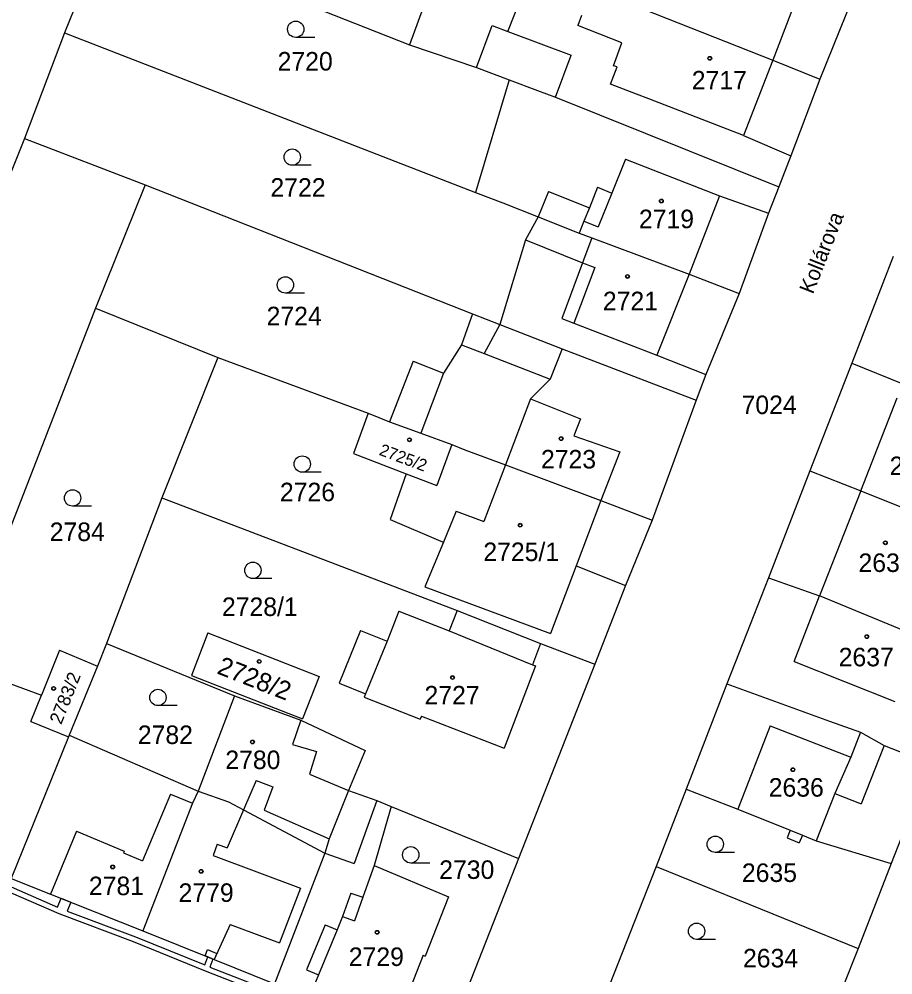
# Model space of a CAD drawing. Extents: x -593183 to -588034, y -1130415 to -1124994.
# Drawn here: x -591086.5 to -591006.3, y -1128117.3 to -1128029.6 of the extents above; entities that cross this region are included whole.
import ezdxf

# ---------------------------------------------------------------- set-up
doc = ezdxf.new("R2010")
doc.units = 0
for name, color, linetype in [('Vrstva 1', 7, 'Continuous'), ('Vrstva 15', 7, 'Continuous'), ('Vrstva 18', 7, 'Continuous'), ('Vrstva 19', 7, 'Continuous'), ('Vrstva 25', 7, 'Continuous'), ('Vrstva 27', 7, 'Continuous'), ('Vrstva 4', 7, 'Continuous')]:
    doc.layers.add(name, color=color, linetype=linetype)

msp = doc.modelspace()

# ---------------------------------------------------------------- linework, layer by layer
at = {"layer": 'Vrstva 1'}
for p, q in [((-591078.33, -1128020.88), (-591082.3, -1128030.8)), ((-591078.33, -1128020.88), (-591050.64, -1128031.92)), ((-591047.03, -1128021.96), (-591050.64, -1128031.92)), ((-591009.11, -1128025.42), (-591012.99, -1128035.05)), ((-591029.18, -1128028.65), (-591017.31, -1128033.31)), ((-591082.3, -1128030.8), (-591085.98, -1128040.5)), ((-591082.3, -1128030.8), (-591044.6, -1128045.45)), ((-591050.64, -1128031.92), (-591044.51, -1128033.98)), ((-591017.31, -1128033.31), (-591012.99, -1128035.05)), ((-591044.51, -1128033.98), (-591041.51, -1128035.11)), ((-591041.51, -1128035.11), (-591044.6, -1128045.45)), ((-591041.51, -1128035.11), (-591038.89, -1128036.09)), ((-591012.99, -1128035.05), (-591015.64, -1128042.09)), ((-591038.89, -1128036.09), (-591037.25, -1128036.71)), ((-591037.25, -1128036.71), (-591016.76, -1128044.95)), ((-591085.98, -1128040.5), (-591100.63, -1128077.06)), ((-591085.98, -1128040.5), (-591074.91, -1128044.76)), ((-591015.64, -1128042.09), (-591016.76, -1128044.95)), ((-591074.91, -1128044.76), (-591079.47, -1128056.08)), ((-591074.91, -1128044.76), (-591044.86, -1128056.61)), ((-591016.76, -1128044.95), (-591017.7, -1128047.37)), ((-591044.6, -1128045.45), (-591042.09, -1128046.42)), ((-591042.09, -1128046.42), (-591038.83, -1128047.69)), ((-591038.83, -1128047.69), (-591040, -1128049.81)), ((-591038.83, -1128047.69), (-591035.08, -1128049.19)), ((-591017.7, -1128047.37), (-591020.38, -1128054.74)), ((-591035.08, -1128049.19), (-591033.92, -1128049.62)), ((-591040, -1128049.81), (-591042.36, -1128057.58)), ((-591033.92, -1128049.62), (-591024.97, -1128052.96)), ((-591006.25, -1128051.34), (-591010.06, -1128061.13)), ((-591024.97, -1128052.96), (-591020.38, -1128054.74)), ((-591020.38, -1128054.74), (-591023.44, -1128062.18)), ((-591079.47, -1128056.08), (-591089.37, -1128081.57)), ((-591079.47, -1128056.08), (-591068.24, -1128060.61)), ((-591044.86, -1128056.61), (-591045.86, -1128059.44)), ((-591044.86, -1128056.61), (-591042.36, -1128057.58)), ((-591042.36, -1128057.58), (-591036.65, -1128059.8)), ((-591045.86, -1128059.44), (-591047.52, -1128062.03)), ((-591036.65, -1128059.8), (-591024.34, -1128064.51)), ((-591068.24, -1128060.61), (-591073.39, -1128073.49)), ((-591068.24, -1128060.61), (-591054.44, -1128065.71)), ((-591050.31, -1128060.93), (-591052.47, -1128066.52)), ((-591050.31, -1128060.93), (-591047.52, -1128062.03)), ((-591010.06, -1128061.13), (-591013.91, -1128071)), ((-591010.06, -1128061.13), (-591005.38, -1128063.01)), ((-591023.44, -1128062.18), (-591024.34, -1128064.51)), ((-591024.34, -1128064.51), (-591028.39, -1128075.53)), ((-591054.44, -1128065.71), (-591055.78, -1128069.43)), ((-591054.44, -1128065.71), (-591052.47, -1128066.52)), ((-591052.47, -1128066.52), (-591049.61, -1128067.56)), ((-591049.61, -1128067.56), (-591046.76, -1128068.59)), ((-591046.76, -1128068.59), (-591048.13, -1128072.35)), ((-591046.76, -1128068.59), (-591045.56, -1128069.09)), ((-591055.78, -1128069.43), (-591050.94, -1128071.28)), ((-591045.56, -1128069.09), (-591041.83, -1128070.47)), ((-591041.83, -1128070.47), (-591033.08, -1128073.74)), ((-591050.94, -1128071.28), (-591052.41, -1128075.48)), ((-591050.94, -1128071.28), (-591048.13, -1128072.35)), ((-591013.91, -1128071), (-591017.71, -1128080.83)), ((-591013.91, -1128071), (-591009.22, -1128072.83)), ((-591009.22, -1128072.83), (-591000.71, -1128076.29)), ((-591073.39, -1128073.49), (-591078.44, -1128086.84)), ((-591073.39, -1128073.49), (-591046.28, -1128083.84)), ((-591033.08, -1128073.74), (-591028.39, -1128075.53)), ((-591052.41, -1128075.48), (-591047.76, -1128077.46)), ((-591028.39, -1128075.53), (-591030.82, -1128081.52)), ((-591047.53, -1128077.55), (-591049.23, -1128081.65)), ((-591047.76, -1128077.46), (-591047.53, -1128077.55)), ((-591035.36, -1128079.74), (-591037.71, -1128085.93)), ((-591035.36, -1128079.74), (-591030.82, -1128081.52)), ((-591017.71, -1128080.83), (-591020.05, -1128086.82)), ((-591017.71, -1128080.83), (-591013.01, -1128082.47)), ((-591049.23, -1128081.65), (-591037.71, -1128085.93)), ((-591030.82, -1128081.52), (-591033.65, -1128088.76)), ((-591003.78, -1128086.31), (-591013.01, -1128082.47)), ((-591051.62, -1128083.88), (-591052.71, -1128086.64)), ((-591051.62, -1128083.88), (-591047.01, -1128085.69)), ((-591046.28, -1128083.84), (-591047.01, -1128085.69)), ((-591046.28, -1128083.84), (-591038.61, -1128086.86)), ((-591069.14, -1128085.89), (-591070.66, -1128089.78)), ((-591069.14, -1128085.89), (-591058.95, -1128089.88)), ((-591055.13, -1128085.65), (-591057.1, -1128090.48)), ((-591055.13, -1128085.65), (-591052.71, -1128086.64)), ((-591078.44, -1128086.84), (-591079.29, -1128088.93)), ((-591078.44, -1128086.84), (-591066.7, -1128091.66)), ((-591038.61, -1128086.86), (-591039.37, -1128088.8)), ((-591038.61, -1128086.86), (-591033.65, -1128088.76)), ((-591020.05, -1128086.82), (-591021.52, -1128090.57)), ((-591082.76, -1128087.48), (-591084.43, -1128091.59)), ((-591082.76, -1128087.48), (-591079.29, -1128088.93)), ((-591079.29, -1128088.93), (-591080.89, -1128092.87)), ((-591039.09, -1128088.91), (-591041.96, -1128096.46)), ((-591033.65, -1128088.76), (-591040.64, -1128106.6)), ((-591039.37, -1128088.8), (-591039.09, -1128088.91)), ((-591070.66, -1128089.78), (-591060.48, -1128093.77)), ((-591058.95, -1128089.88), (-591060.48, -1128093.77)), ((-591087.91, -1128090.32), (-591084.43, -1128091.59)), ((-591057.1, -1128090.48), (-591054.69, -1128091.47)), ((-591021.52, -1128090.57), (-591025.27, -1128100.23)), ((-591021.52, -1128090.57), (-591012.09, -1128093.97)), ((-591085.41, -1128094), (-591084.43, -1128091.59)), ((-591066.7, -1128091.66), (-591070.05, -1128100.4)), ((-591066.7, -1128091.66), (-591060.61, -1128093.89)), ((-591054.69, -1128091.47), (-591054.82, -1128091.79)), ((-591054.82, -1128091.79), (-591049.67, -1128093.79)), ((-591080.89, -1128092.87), (-591081.87, -1128095.28)), ((-591085.41, -1128094), (-591081.93, -1128095.42)), ((-591060.61, -1128093.89), (-591054.72, -1128096.67)), ((-591049.56, -1128093.51), (-591049.67, -1128093.79)), ((-591049.56, -1128093.51), (-591041.96, -1128096.46)), ((-591012.09, -1128093.97), (-591009.25, -1128095)), ((-591009.25, -1128095), (-591007.07, -1128096.21)), ((-591081.93, -1128095.42), (-591087.2, -1128108.41)), ((-591081.87, -1128095.28), (-591081.93, -1128095.42)), ((-591081.87, -1128095.28), (-591070.05, -1128100.4)), ((-591054.72, -1128096.67), (-591056.24, -1128100.34)), ((-591007.07, -1128096.21), (-591002.87, -1128097.88)), ((-591002.87, -1128097.88), (-591006.44, -1128107.03)), ((-591070.05, -1128100.4), (-591070.57, -1128101.51)), ((-591070.05, -1128100.4), (-591067.25, -1128101.4)), ((-591056.24, -1128100.34), (-591058.01, -1128104.78)), ((-591056.24, -1128100.34), (-591053.63, -1128101.26)), ((-591025.27, -1128100.23), (-591028.02, -1128107.31)), ((-591025.27, -1128100.23), (-591020.52, -1128102.06)), ((-591053.63, -1128101.26), (-591052.32, -1128101.8)), ((-591070.57, -1128101.51), (-591075.13, -1128113.22)), ((-591067.25, -1128101.4), (-591065.88, -1128102.13)), ((-591065.88, -1128102.13), (-591058.42, -1128106.09)), ((-591052.32, -1128101.8), (-591053.88, -1128107.23)), ((-591052.32, -1128101.8), (-591040.64, -1128106.6)), ((-591020.52, -1128102.06), (-591015.72, -1128103.99)), ((-591058.01, -1128104.78), (-591058.42, -1128106.09)), ((-591015.72, -1128103.99), (-591016, -1128104.7)), ((-591016, -1128104.7), (-591014.87, -1128105.14)), ((-591014.59, -1128104.44), (-591014.87, -1128105.14)), ((-591014.59, -1128104.44), (-591013.33, -1128104.96)), ((-591013.33, -1128104.96), (-591006.44, -1128107.03)), ((-591058.42, -1128106.09), (-591063.03, -1128118.1)), ((-591040.64, -1128106.6), (-591047.55, -1128124.17)), ((-591053.88, -1128107.23), (-591047.06, -1128110.09)), ((-591028.02, -1128107.31), (-591036.41, -1128128.68)), ((-591028.02, -1128107.31), (-591015.18, -1128112.53)), ((-591006.44, -1128107.03), (-591009.48, -1128114.84)), ((-591087.2, -1128108.41), (-591083.6, -1128109.85)), ((-591083.6, -1128109.85), (-591075.13, -1128113.22)), ((-591047.06, -1128110.09), (-591049.21, -1128115.54)), ((-591015.18, -1128112.53), (-591009.48, -1128114.84)), ((-591075.13, -1128113.22), (-591068.57, -1128115.86)), ((-591009.48, -1128114.84), (-591010.92, -1128118.45)), ((-591068.57, -1128115.86), (-591063.03, -1128118.1)), ((-591049.39, -1128115.47), (-591052.14, -1128122.44)), ((-591049.39, -1128115.47), (-591049.21, -1128115.54))]:
    msp.add_line(p, q, dxfattribs=at)
at = {"layer": 'Vrstva 25'}
for p, q in [((-591059.34, -1128031.23), (-591061.09, -1128031.23)), ((-591059.66, -1128042.97), (-591061.41, -1128042.97)), ((-591060.29, -1128054.7), (-591062.04, -1128054.7)), ((-591058.74, -1128071.14), (-591060.49, -1128071.14)), ((-591079.82, -1128074.25), (-591081.57, -1128074.25)), ((-591063.27, -1128080.89), (-591065.02, -1128080.89)), ((-591071.98, -1128092.56), (-591073.73, -1128092.56)), ((-591020.83, -1128106.03), (-591022.58, -1128106.03)), ((-591048.78, -1128107), (-591050.53, -1128107)), ((-591022.55, -1128114.01), (-591024.3, -1128114.01))]:
    msp.add_line(p, q, dxfattribs=at)
for centre, radius in [((-591061.09, -1128030.48), 0.75), ((-591023.09, -1128033.15), 0.175), ((-591023.09, -1128033.15), 0.15), ((-591061.41, -1128042.22), 0.75), ((-591027.53, -1128046.25), 0.175), ((-591027.53, -1128046.25), 0.15), ((-591030.64, -1128053.17), 0.175), ((-591030.64, -1128053.17), 0.15), ((-591062.04, -1128053.95), 0.75), ((-591050.65, -1128068.16), 0.175), ((-591036.73, -1128068.05), 0.175), ((-591036.73, -1128068.05), 0.15), ((-591050.65, -1128068.16), 0.15), ((-591060.49, -1128070.39), 0.75), ((-591081.57, -1128073.5), 0.75), ((-591040.49, -1128076), 0.175), ((-591040.49, -1128076), 0.15), ((-591006.97, -1128077.61), 0.175), ((-591006.97, -1128077.61), 0.15), ((-591065.02, -1128080.14), 0.75), ((-591008.68, -1128086.22), 0.175), ((-591008.68, -1128086.22), 0.15), ((-591064.44, -1128088.5), 0.175), ((-591064.44, -1128088.5), 0.15), ((-591046.7, -1128089.98), 0.175), ((-591046.7, -1128089.98), 0.15), ((-591083.31, -1128090.98), 0.175), ((-591083.31, -1128090.98), 0.15), ((-591073.73, -1128091.81), 0.75), ((-591065.06, -1128095.89), 0.175), ((-591065.06, -1128095.89), 0.15), ((-591015.46, -1128098.44), 0.175), ((-591015.46, -1128098.44), 0.15), ((-591022.58, -1128105.28), 0.75), ((-591050.53, -1128106.25), 0.75), ((-591077.89, -1128107.36), 0.175), ((-591077.89, -1128107.36), 0.15), ((-591069.77, -1128107.77), 0.175), ((-591069.77, -1128107.77), 0.15), ((-591024.3, -1128113.26), 0.75), ((-591053.62, -1128113.36), 0.175), ((-591053.62, -1128113.36), 0.15)]:
    msp.add_circle(centre, radius, dxfattribs=at)
at = {"layer": 'Vrstva 27'}
for p, q in [((-591087.7, -1128108.98), (-591082.96, -1128111.06)), ((-591082.8, -1128111.67), (-591087.89, -1128109.45)), ((-591082.96, -1128111.06), (-591082.63, -1128110.24)), ((-591082.63, -1128110.24), (-591081.74, -1128110.59)), ((-591081.74, -1128110.59), (-591082.07, -1128111.41)), ((-591075.97, -1128114.22), (-591082.8, -1128111.67)), ((-591082.07, -1128111.41), (-591075.79, -1128113.76)), ((-591069.37, -1128116.92), (-591075.97, -1128114.22)), ((-591075.79, -1128113.76), (-591069.43, -1128116.36)), ((-591069.4, -1128115.53), (-591069.2, -1128114.94)), ((-591069.2, -1128114.94), (-591068.32, -1128115.3)), ((-591068.32, -1128115.3), (-591068.57, -1128115.86)), ((-591069.43, -1128116.36), (-591069.16, -1128115.62)), ((-591069.16, -1128115.62), (-591069.4, -1128115.53)), ((-591068.7, -1128115.81), (-591069.16, -1128115.62)), ((-591069.16, -1128115.62), (-591068.7, -1128115.81)), ((-591068.7, -1128115.81), (-591068.96, -1128116.55)), ((-591068.57, -1128115.86), (-591068.7, -1128115.81)), ((-591063.5, -1128119.21), (-591069.37, -1128116.92)), ((-591068.96, -1128116.55), (-591063.32, -1128118.75))]:
    msp.add_line(p, q, dxfattribs=at)
at = {"layer": 'Vrstva 4'}
for p, q in [((-591041.61, -1128030.68), (-591039.3, -1128024.65)), ((-591014.93, -1128027.1), (-591017.31, -1128033.31)), ((-591034.87, -1128029.23), (-591035.2, -1128030.15)), ((-591044.51, -1128033.98), (-591043.05, -1128030.13)), ((-591043.05, -1128030.13), (-591041.61, -1128030.68)), ((-591031.16, -1128031.74), (-591035.2, -1128030.15)), ((-591041.61, -1128030.68), (-591035.81, -1128032.87)), ((-591031.92, -1128033.83), (-591031.16, -1128031.74)), ((-591037.25, -1128036.71), (-591035.81, -1128032.87)), ((-591017.31, -1128033.31), (-591020, -1128040.24)), ((-591032.19, -1128035.51), (-591031.6, -1128033.93)), ((-591031.6, -1128033.93), (-591031.92, -1128033.83)), ((-591029.8, -1128036.44), (-591032.19, -1128035.51)), ((-591028.67, -1128036.87), (-591029.8, -1128036.44)), ((-591020, -1128040.24), (-591028.67, -1128036.87)), ((-591020, -1128040.24), (-591015.64, -1128042.09)), ((-591030.82, -1128042.4), (-591032.08, -1128045.52)), ((-591030.82, -1128042.4), (-591022.19, -1128045.77)), ((-591033.38, -1128044.99), (-591034.14, -1128046.88)), ((-591033.38, -1128044.99), (-591032.08, -1128045.52)), ((-591037.89, -1128045.36), (-591038.83, -1128047.69)), ((-591037.89, -1128045.36), (-591034.14, -1128046.88)), ((-591032.08, -1128045.52), (-591033.34, -1128048.63)), ((-591022.19, -1128045.77), (-591024.97, -1128052.96)), ((-591022.19, -1128045.77), (-591017.7, -1128047.37)), ((-591034.14, -1128046.88), (-591034.64, -1128048.11)), ((-591034.64, -1128048.11), (-591035.08, -1128049.19)), ((-591034.64, -1128048.11), (-591033.34, -1128048.63)), ((-591040, -1128049.81), (-591034.77, -1128051.93)), ((-591033.92, -1128049.62), (-591034.77, -1128051.93)), ((-591034.77, -1128051.93), (-591036.66, -1128057.03)), ((-591034.77, -1128051.93), (-591033.65, -1128052.35)), ((-591033.65, -1128052.35), (-591035.57, -1128057.45)), ((-591024.97, -1128052.96), (-591027.94, -1128060.4)), ((-591036.66, -1128057.03), (-591035.57, -1128057.45)), ((-591035.57, -1128057.45), (-591027.94, -1128060.4)), ((-591042.36, -1128057.58), (-591043.79, -1128060.25)), ((-591045.86, -1128059.44), (-591043.79, -1128060.25)), ((-591036.65, -1128059.8), (-591037.75, -1128062.61)), ((-591043.79, -1128060.25), (-591037.75, -1128062.61)), ((-591027.94, -1128060.4), (-591023.44, -1128062.18)), ((-591047.52, -1128062.03), (-591049.61, -1128067.56)), ((-591037.75, -1128062.61), (-591039.53, -1128064.39)), ((-591039.53, -1128064.39), (-591041.83, -1128070.47)), ((-591039.53, -1128064.39), (-591034.94, -1128066.25)), ((-591009.22, -1128072.83), (-591005.88, -1128064.32)), ((-591034.94, -1128066.25), (-591035.55, -1128067.8)), ((-591035.55, -1128067.8), (-591031.33, -1128069.27)), ((-591031.33, -1128069.27), (-591033.08, -1128073.74)), ((-591041.83, -1128070.47), (-591043.84, -1128075.67)), ((-591009.22, -1128072.83), (-591013.01, -1128082.47)), ((-591033.08, -1128073.74), (-591035.36, -1128079.74)), ((-591046.35, -1128074.7), (-591047.53, -1128077.55)), ((-591046.35, -1128074.7), (-591043.84, -1128075.67)), ((-591015.35, -1128088.51), (-591013.01, -1128082.47)), ((-591047.01, -1128085.69), (-591039.37, -1128088.8)), ((-591052.71, -1128086.64), (-591054.69, -1128091.47)), ((-591015.35, -1128088.51), (-591006.12, -1128092.19)), ((-591060.61, -1128093.89), (-591061.37, -1128096.12)), ((-591017.54, -1128094.42), (-591020.52, -1128102.06)), ((-591017.54, -1128094.42), (-591010.14, -1128097.3)), ((-591009.25, -1128095), (-591010.14, -1128097.3)), ((-591061.37, -1128096.12), (-591059.18, -1128096.78)), ((-591059.18, -1128096.78), (-591059.83, -1128098.85)), ((-591007.07, -1128096.21), (-591009.2, -1128101.57)), ((-591010.14, -1128097.3), (-591011.6, -1128100.62)), ((-591064.72, -1128099.44), (-591065.88, -1128102.13)), ((-591064.72, -1128099.44), (-591063.18, -1128100.01)), ((-591059.83, -1128098.85), (-591056.24, -1128100.34)), ((-591063.18, -1128100.01), (-591063.97, -1128102.14)), ((-591072.59, -1128100.67), (-591075.16, -1128106.81)), ((-591072.59, -1128100.67), (-591070.57, -1128101.51)), ((-591053.63, -1128101.26), (-591055.71, -1128107.06)), ((-591011.6, -1128100.62), (-591013.33, -1128104.96)), ((-591011.6, -1128100.62), (-591009.2, -1128101.57)), ((-591065.88, -1128102.13), (-591067.39, -1128105.6)), ((-591063.97, -1128102.14), (-591058.01, -1128104.78)), ((-591081.21, -1128104.07), (-591083.6, -1128109.85)), ((-591081.21, -1128104.07), (-591076.82, -1128105.9)), ((-591015.72, -1128103.99), (-591014.59, -1128104.44)), ((-591068.29, -1128105.28), (-591068.67, -1128106.31)), ((-591068.29, -1128105.28), (-591067.39, -1128105.6)), ((-591076.82, -1128105.9), (-591076.9, -1128106.08)), ((-591076.9, -1128106.08), (-591075.16, -1128106.81)), ((-591068.67, -1128106.31), (-591060.66, -1128109.31)), ((-591058.42, -1128106.09), (-591055.71, -1128107.06)), ((-591053.88, -1128107.23), (-591054.92, -1128110.15)), ((-591060.66, -1128109.31), (-591062.57, -1128114.32)), ((-591056.03, -1128109.76), (-591056.8, -1128111.92)), ((-591056.03, -1128109.76), (-591054.92, -1128110.15)), ((-591054.92, -1128110.15), (-591055.69, -1128112.32)), ((-591067.11, -1128112.63), (-591068.57, -1128115.86)), ((-591067.11, -1128112.63), (-591062.57, -1128114.32)), ((-591058.4, -1128112.68), (-591060.09, -1128116.8)), ((-591058.4, -1128112.68), (-591057.3, -1128113.14)), ((-591056.8, -1128111.92), (-591057.3, -1128113.14)), ((-591056.8, -1128111.92), (-591055.69, -1128112.32)), ((-591057.3, -1128113.14), (-591058.99, -1128117.26)), ((-591060.09, -1128116.8), (-591058.99, -1128117.26)), ((-591058.99, -1128117.26), (-591059.84, -1128119.34))]:
    msp.add_line(p, q, dxfattribs=at)

# ---------------------------------------------------------------- texts
at = {"layer": 'Vrstva 15'}
msp.add_text('Kollárova', height=1.4, rotation=68.49855, dxfattribs=at).set_placement((-591013.62, -1128054.86))
at = {"layer": 'Vrstva 18'}
for s, p in [('2720', (-591062.75, -1128034.27)), ('2722', (-591063.41, -1128045.85)), ('2724', (-591063.76, -1128057.65)), ('7024', (-591020.17, -1128065.8)), ('2726', (-591062.54, -1128073.8)), ('2784', (-591083.67, -1128077.45)), ('2728/1', (-591067.86, -1128084.33)), ('2782', (-591075.58, -1128096.08)), ('2730', (-591047.92, -1128108.46)), ('2635', (-591020.14, -1128108.74)), ('2634', (-591020.04, -1128116.58))]:
    msp.add_text(s, height=1.7, dxfattribs=at).set_placement(p)
at = {"layer": 'Vrstva 19'}
for s, p in [('2717', (-591024.74, -1128036.01)), ('2719', (-591029.59, -1128048.74)), ('2721', (-591032.9, -1128056.27)), ('2723', (-591038.58, -1128070.79)), ('2641', (-591006.58, -1128071.4)), ('2725/1', (-591043.87, -1128079.29)), ('2639', (-591009.44, -1128080.29)), ('2637', (-591011.26, -1128088.95)), ('2727', (-591049.27, -1128092.45)), ('2780', (-591067.55, -1128098.38)), ('2636', (-591017.68, -1128100.91)), ('2781', (-591080.07, -1128109.95)), ('2779', (-591071.84, -1128110.57)), ('2729', (-591056.22, -1128116.45))]:
    msp.add_text(s, height=1.7, dxfattribs=at).set_placement(p)
for s, height, rotation, p in [('2725/2', 1.1, 339.47487, (-591053.51, -1128069.52)), ('2728/2', 1.7, 338.59755, (-591068.41, -1128089.58)), ('2783/2', 1.2, 68.19858, (-591082.61, -1128094.35))]:
    msp.add_text(s, height=height, rotation=rotation, dxfattribs=at).set_placement(p)

doc.saveas('drawing.dxf')
